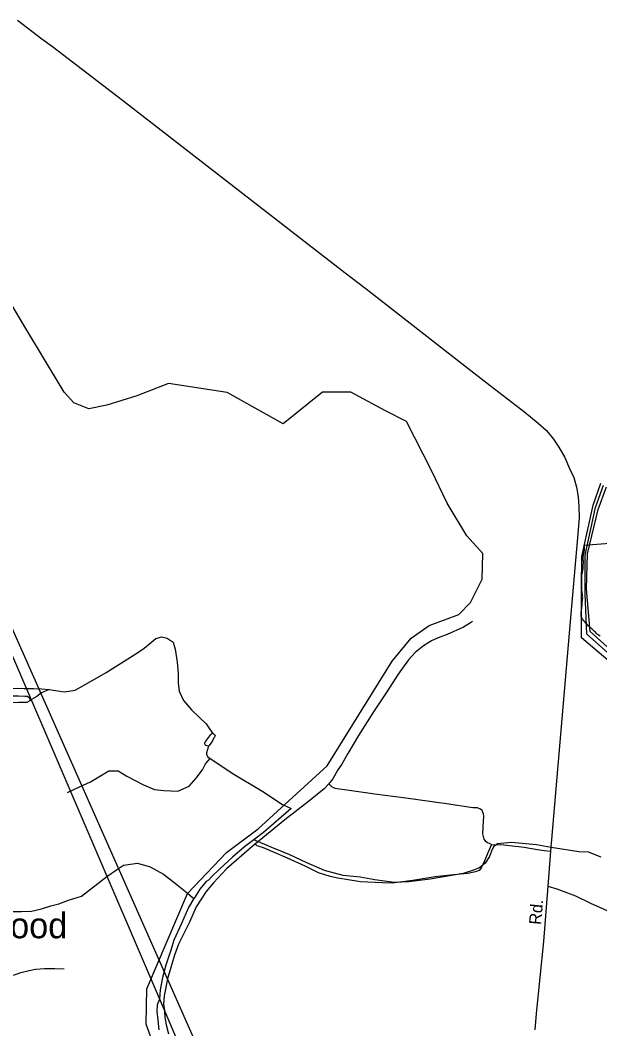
# Model space of a CAD drawing. Extents: x 2260773 to 2342389, y 552869 to 618546.
# Drawn here: x 2288230 to 2292755, y 607573 to 615448 of the extents above; entities that cross this region are included whole.
import ezdxf

# ---------------------------------------------------------------- set-up
doc = ezdxf.new("R2010")
doc.units = 0
for name, color, linetype in [('Exist Boundary Political City Limit New', 7, 'Continuous'), ('Exist Boundary Political Urban Extension UEB', 7, 'Continuous'), ('Exist Civil Demographics Community Label', 7, 'Continuous'), ('Exist Hydrographic Buffer Line', 7, 'Continuous'), ('Exist Hydrographic Misc Water Feature', 7, 'Continuous'), ('Exist Hydrographic River Shore', 7, 'Continuous'), ('Exist Road Non-System Type 51', 7, 'Continuous'), ('Exist Road Secondary Type 51 Attributed', 7, 'Continuous'), ('Exist Road Secondary Type 51 Label', 7, 'Continuous'), ('Exist Utilities Electrical Transmission Line', 7, 'Continuous'), ('Map Preparation Boundary City Limit Buffer Line', 7, 'Continuous')]:
    doc.layers.add(name, color=color, linetype=linetype)

msp = doc.modelspace()

# ---------------------------------------------------------------- linework, layer by layer
at = {"layer": 'Exist Boundary Political City Limit New'}
for points in [[(2292615.2, 610865.4), (2292616.2, 610873.3), (2292617.2, 610881.2), (2292618.2, 610889.2), (2292618.5, 610897.1), (2292618.8, 610905.1), (2292619, 610913.2), (2292619.2, 610921.1), (2292620.5, 610929.1), (2292622, 610936.9), (2292621.5, 610944.9), (2292620.8, 610952.8), (2292619.5, 610960.8), (2292618.2, 610968.7), (2292617.2, 610976.6), (2292616.5, 610984.6), (2292615.8, 610992.6), (2292615, 611000.6), (2292614.8, 611008.5), (2292614.8, 611016.5), (2292615.2, 611032.5), (2292615.2, 611040.5), (2292615, 611048.5), (2292614, 611064.5), (2292613.8, 611072.5), (2292613.8, 611080.5), (2292614.5, 611104.5), (2292615, 611112.5), (2292616, 611120.4), (2292617.2, 611128.2), (2292619.2, 611136.1), (2292621.2, 611143.8), (2292622.8, 611151.7), (2292624, 611159.6), (2292625, 611167.5), (2292625.8, 611175.5), (2292626.2, 611183.4), (2292627.5, 611223.4), (2292626.5, 611231.4), (2292625.2, 611239.3), (2292625, 611247.2), (2292625.2, 611255.2), (2292626.2, 611263.2), (2292627.2, 611271.2), (2292629, 611278.9), (2292630.8, 611286.8), (2292632.5, 611294.6), (2292634, 611302.4), (2292635, 611310.3), (2292636, 611318.3), (2292636, 611334.3), (2292636.5, 611342.3), (2292633.8, 611349.6), (2293526.2, 611419)], [(2292757.2, 610637.9), (2292751, 610642.8), (2292744.8, 610647.6), (2292738.5, 610652.6), (2292732.2, 610657.9), (2292726.5, 610663.1), (2292720.5, 610668.8), (2292715, 610674.3), (2292709.2, 610679.9), (2292703.5, 610685.6), (2292698, 610691.3), (2292692.2, 610696.9), (2292686, 610701.9), (2292679.8, 610706.8), (2292673.8, 610712.1), (2292668, 610717.6), (2292662.2, 610723.4), (2292657.5, 610728.3), (2292656.8, 610729.2), (2292651.2, 610735.1), (2292646, 610740.9), (2292640.5, 610747), (2292635.5, 610753.1), (2292630.8, 610759.4), (2292626, 610765.9), (2292621.5, 610772.6), (2292617.2, 610779.4), (2292613.5, 610786.6), (2292610, 610793.7), (2292609.5, 610801.4), (2292609.2, 610809.5), (2292609.8, 610817.6), (2292610.5, 610825.6), (2292611.5, 610833.6), (2292612.5, 610841.5), (2292613.5, 610849.4), (2292614.2, 610857.4), (2292615.2, 610865.4)]]:
    msp.add_lwpolyline(points, dxfattribs=at)
at = {"layer": 'Exist Boundary Political Urban Extension UEB'}
for p, q in [((2289380.7, 607963.8), (2288145.2, 610753.3)), ((2290221.3, 606065.9), (2289380.7, 607963.8))]:
    msp.add_line(p, q, dxfattribs=at)
at = {"layer": 'Exist Hydrographic Buffer Line'}
for points in [[(2293742.6, 609689.8), (2292655.1, 610653.7), (2292640.5, 610971.1), (2292640.5, 611270.4), (2292720.7, 611642.6), (2292784.6, 611817.8)], [(2293754.4, 609703.8), (2292680.6, 610675.6), (2292651.5, 611007.6), (2292658.7, 611281.3), (2292742.6, 611628), (2292806.5, 611803.2)]]:
    msp.add_lwpolyline(points, dxfattribs=at)
at = {"layer": 'Exist Hydrographic Misc Water Feature'}
for points in [[(2289417.8, 607045.7), (2289212.7, 607610.6), (2289217.9, 607886), (2289535.7, 608630.6), (2289840.8, 608949.1), (2290088.7, 609134.2), (2290625.8, 609625.1), (2291134.9, 610444.5), (2291282.7, 610621.9), (2291422.8, 610720.7), (2291655.7, 610807.8), (2291746.8, 610901.1), (2291835.8, 611082.9), (2291842.7, 611282.9), (2291716.8, 611423.1), (2291563.7, 611677.7), (2291441.2, 611931.1), (2291245.2, 612315.2), (2291081.8, 612396.9), (2290812.3, 612544), (2290591.8, 612544), (2290283.7, 612295.1), (2289845, 612540.7), (2289388.5, 612611.6), (2289141.7, 612514.8), (2288907, 612442.1), (2288766.7, 612414.3), (2288650.5, 612461.5), (2288574.3, 612544), (2288259.9, 613067.1), (2288006.7, 613487.9)], [(2288457.3, 610222), (2288487.3, 610218.3), (2288577.3, 610205.1), (2288659.5, 610215.9), (2288742.8, 610264.6), (2288902.1, 610356.1), (2289140.6, 610506.4), (2289198, 610544.8), (2289243.5, 610581.3), (2289289.4, 610619.4), (2289335.2, 610634), (2289379, 610622.5), (2289423.5, 610590.7), (2289440.1, 610537.1), (2289454.7, 610435.1), (2289463.7, 610347.4), (2289464.3, 610273.5), (2289471.1, 610209.6), (2289505.6, 610135.9), (2289568.5, 610064.3), (2289630.8, 610003), (2289683.5, 609953.8), (2289709.4, 609915.8), (2289734.2, 609880)], [(2288023.4, 610237.9), (2288103.6, 610236.7), (2288163.5, 610233.4), (2288261.5, 610230), (2288333.5, 610230.9), (2288397.4, 610227.4), (2288457.3, 610222)], [(2288457.3, 610222), (2288397.7, 610195.3), (2288359.9, 610167.3), (2288318.3, 610144.8), (2288306.8, 610134.4)], [(2288306.8, 610134.4), (2288282.8, 610120.5), (2288218.4, 610119.7), (2288154.7, 610119.1), (2288144.2, 610123.1), (2288132.3, 610131), (2288126.4, 610142.9), (2288128.4, 610152.7), (2288134.4, 610161.1), (2288140.1, 610167.2), (2288168, 610171.5), (2288218.2, 610171.6), (2288266, 610170.1), (2288283.9, 610170.3), (2288297.8, 610162.5), (2288304.4, 610152.6), (2288308, 610142.7), (2288306.8, 610134.4)], [(2289701, 609780), (2289697.1, 609779.8), (2289688.9, 609781.8), (2289680.7, 609783.8), (2289674.9, 609789.6), (2289672.9, 609797.6), (2289672.9, 609807.7), (2289678.8, 609815.8), (2289680.3, 609819.6), (2289704, 609850.1), (2289720, 609872), (2289724.1, 609876.3), (2289726, 609880), (2289729.9, 609880.3), (2289734.2, 609880)], [(2289734.2, 609880), (2289740.3, 609876.3), (2289746.1, 609872.2), (2289750, 609868.3), (2289751.8, 609864.4), (2289750.2, 609856.5), (2289748.3, 609850.3), (2289744.2, 609846.5), (2289726.6, 609814.2), (2289704.9, 609783.8), (2289701, 609780)], [(2289701, 609780), (2289685.4, 609728), (2289685.4, 609717.9), (2289687.4, 609709.8), (2289694, 609699.9), (2289713.9, 609684)], [(2288601.1, 609417.7), (2288658.5, 609446.3), (2288780.3, 609501.4), (2288923.2, 609588.5), (2288994.8, 609587.5), (2289063.5, 609545.9), (2289193.9, 609479.2), (2289280, 609442.3), (2289352.4, 609433), (2289460.2, 609429.8), (2289550, 609468.6), (2289605.2, 609529.2), (2289654.8, 609595.5), (2289678.4, 609641.8), (2289713.9, 609684)], [(2289713.9, 609684), (2289717.8, 609682.1), (2289886.5, 609567.9), (2290124, 609426.3), (2290279, 609325.5), (2290345.2, 609294.4)], [(2290345.2, 609294.4), (2290131.2, 609106.5), (2290053.2, 609047.6)], [(2290053.2, 609047.6), (2289982.1, 608993.1), (2289888.8, 608912.2), (2289789.5, 608821.3), (2289726.6, 608762.7), (2289700.8, 608734.5), (2289682.5, 608722.3), (2289633.3, 608664), (2289596, 608603.5), (2289586.5, 608589.5)], [(2292765.1, 608913.3), (2292667, 608952.4), (2292592.8, 608953.8), (2292376.9, 608989.6), (2292261, 609010.3), (2292062.6, 609028.5), (2291956.5, 609017.7), (2291925, 608993.2), (2291909.6, 608959.4), (2291894, 608919.2), (2291860.6, 608866.6), (2291816.7, 608830.3), (2291760.9, 608809.9), (2291689.4, 608785.4), (2291430, 608740.9), (2291264.3, 608721.3), (2291149.9, 608716.2), (2291000, 608736.7), (2290884.1, 608755.8), (2290751.9, 608770.5), (2290607.3, 608809.3), (2290463.1, 608871.6), (2290336.4, 608930.4), (2290194.1, 608989.1), (2290053.2, 609047.6)], [(2288118.2, 608487.9), (2288242, 608488.7), (2288319.7, 608491.6), (2288395.6, 608510.2), (2288469, 608533.2), (2288533.2, 608547.8), (2288608.9, 608578.2), (2288710.4, 608609.1), (2288907, 608761.2), (2288982.3, 608815.6), (2289037.8, 608850.2), (2289145.7, 608865.2), (2289245.7, 608838.3), (2289350.5, 608781.2), (2289443, 608708.1), (2289519.7, 608645), (2289586.5, 608589.5)], [(2289586.5, 608589.5), (2289544.5, 608521.2), (2289490, 608394.8), (2289431.1, 608264.1), (2289406.3, 608186), (2289367.3, 608069.8), (2289341.9, 607973.4), (2289323.1, 607877.4), (2289317.9, 607805.5), (2289300.5, 607759.5), (2289296.8, 607709.4), (2289305.2, 607639.6), (2289312, 607565.5)]]:
    msp.add_lwpolyline(points, dxfattribs=at)
at = {"layer": 'Exist Hydrographic River Shore'}
msp.add_lwpolyline([(2293731.9, 609676.9), (2292611.3, 610624.5), (2292611.3, 611018.6), (2292615, 611259.4), (2292702.5, 611660.8), (2292762.7, 611832.4)], dxfattribs=at)
at = {"layer": 'Exist Road Non-System Type 51'}
msp.add_line((2292520.3, 610753.3), (2292523.8, 610752.2), dxfattribs=at)
for points in [[(2291761.3, 610753.3), (2291746.9, 610742.4), (2291691.3, 610709.8), (2291563.2, 610651.5), (2291494.2, 610626), (2291440.3, 610601.1), (2291379.7, 610564.1), (2291313, 610510.8), (2291261.2, 610454.5), (2291181.3, 610342), (2291092.5, 610202.8), (2290988.9, 610047.3), (2290872, 609862.1), (2290789.1, 609722.9), (2290740.2, 609638.5), (2290710.6, 609594.1), (2290670.7, 609526), (2290638.1, 609483), (2290602.6, 609446), (2290481.2, 609346.8), (2290297.7, 609204.6), (2290068.4, 609017)], [(2290642.4, 609483.4), (2290659.9, 609463.7), (2290686.2, 609452.8), (2290780.1, 609439.6), (2290998.7, 609406.8), (2291241.3, 609376.2), (2291558.2, 609332.5), (2291763.7, 609301.9), (2291798.6, 609299.7), (2291813.9, 609293.1), (2291822.7, 609290.9), (2291833.6, 609282.2), (2291835.8, 609273.4), (2291844.5, 609253.8), (2291846.7, 609227.5), (2291844, 609197.9), (2291840.2, 609094.1), (2291851.1, 609054.8), (2291859.8, 609039.5), (2291877.3, 609028.5), (2291890.4, 609022), (2291910.1, 609013.2)], [(2290068.4, 609017), (2290057.9, 609009.1), (2289841.8, 608821), (2289739.6, 608712.9), (2289681.9, 608644.8), (2289605, 608526.3), (2289551.7, 608406.3), (2289467.3, 608234.5), (2289434.7, 608147.2), (2289384.4, 607982.8), (2289380.7, 607963.8)], [(2291910.1, 609013.2), (2291880.6, 608947.6), (2291856.6, 608888.6), (2291843.4, 608855.8), (2291832.5, 608836.1), (2291823.8, 608823), (2291812.8, 608809.8), (2291785.3, 608798.6), (2291726.3, 608785.5), (2291614.1, 608774.2), (2291468.9, 608759), (2291294.9, 608731.1), (2291194.3, 608718), (2291133.1, 608709.2), (2291058.3, 608712.1), (2290888.3, 608720.2), (2290711.3, 608748.6), (2290650.1, 608761.7), (2290608.6, 608774.8), (2290560.5, 608790.2), (2290455.6, 608842.6), (2290317, 608904.5), (2290220.2, 608948.2), (2290129.9, 608986.5), (2290094.9, 608995.7), (2290087.5, 608998.8), (2290079.6, 609002.3), (2290073.7, 609009.5), (2290068.4, 609017)], [(2291910.1, 609013.2), (2292006.3, 609008.8), (2292163.6, 608991.3), (2292268.6, 608973.8), (2292321, 608965.1), (2292371.3, 608960.7)], [(2292350, 608685.6), (2292420.8, 608664.9), (2292566.2, 608612.3), (2292683.8, 608553.4), (2292782.8, 608510.1), (2292897.3, 608457.5), (2293021.1, 608392.4), (2293166.5, 608318.1), (2293250, 608271.7)], [(2288177, 607991.4), (2288234.6, 608011.7), (2288301.5, 608027.3), (2288349.8, 608039.7), (2288421.4, 608042.8), (2288500.9, 608044.4), (2288572.5, 608041.3)], [(2289380.7, 607963.8), (2289354.8, 607831.7), (2289350.4, 607765.1), (2289356.4, 607719.2)], [(2289356.4, 607719.2), (2289357.8, 607708.8), (2289360.7, 607664.4), (2289371.1, 607603.6), (2289387.4, 607534)]]:
    msp.add_lwpolyline(points, dxfattribs=at)
at = {"layer": 'Exist Road Secondary Type 51 Attributed'}
msp.add_lwpolyline([(2288208.4, 615447.8), (2288400.3, 615303.2), (2288482.7, 615241.2), (2289030.4, 614824.3), (2290455.3, 613718.2), (2290767.4, 613475.2), (2290930.3, 613349.1), (2291702.3, 612750.1), (2291900.7, 612596), (2292170.1, 612388.7), (2292275.1, 612302.8), (2292338.8, 612243.6), (2292395, 612175.4), (2292435, 612114.7), (2292482.4, 612034.7), (2292519.4, 611948.8), (2292551.9, 611876.3), (2292574.1, 611800.7), (2292586, 611726.7), (2292591.9, 611649.7), (2292594.9, 611562.3), (2292578.6, 611377.2), (2292523.9, 610753.3), (2292371.3, 608960.7), (2292350, 608685.6), (2292316.7, 608255.1), (2292257.7, 607692.2), (2292247.9, 607565)], dxfattribs=at)
at = {"layer": 'Exist Utilities Electrical Transmission Line'}
for p, q in [((2289356.4, 607719.2), (2288052.7, 610753.3)), ((2290090.3, 606011.2), (2289356.4, 607719.2))]:
    msp.add_line(p, q, dxfattribs=at)
at = {"layer": 'Map Preparation Boundary City Limit Buffer Line'}
for points in [[(2292615.2, 610865.4), (2292616.2, 610873.3), (2292617.2, 610881.2), (2292618.2, 610889.2), (2292618.5, 610897.1), (2292618.8, 610905.1), (2292619, 610913.2), (2292619.2, 610921.1), (2292620.5, 610929.1), (2292622, 610936.9), (2292621.5, 610944.9), (2292620.8, 610952.8), (2292619.5, 610960.8), (2292618.2, 610968.7), (2292617.2, 610976.6), (2292616.5, 610984.6), (2292615.8, 610992.6), (2292615, 611000.6), (2292614.8, 611008.5), (2292614.8, 611016.5), (2292615.2, 611032.5), (2292615.2, 611040.5), (2292615, 611048.5), (2292614, 611064.5), (2292613.8, 611072.5), (2292613.8, 611080.5), (2292614.5, 611104.5), (2292615, 611112.5), (2292616, 611120.4), (2292617.2, 611128.2), (2292619.2, 611136.1), (2292621.2, 611143.8), (2292622.8, 611151.7), (2292624, 611159.6), (2292625, 611167.5), (2292625.8, 611175.5), (2292626.2, 611183.4), (2292627.5, 611223.4), (2292626.5, 611231.4), (2292625.2, 611239.3), (2292625, 611247.2), (2292625.2, 611255.2), (2292626.2, 611263.2), (2292627.2, 611271.2), (2292629, 611278.9), (2292630.8, 611286.8), (2292632.5, 611294.6), (2292634, 611302.4), (2292635, 611310.3), (2292636, 611318.3), (2292636, 611334.3), (2292636.5, 611342.3), (2292633.8, 611349.6), (2293526.2, 611419)], [(2292757.2, 610637.9), (2292751, 610642.8), (2292744.8, 610647.6), (2292738.5, 610652.6), (2292732.2, 610657.9), (2292726.5, 610663.1), (2292720.5, 610668.8), (2292715, 610674.3), (2292709.2, 610679.9), (2292703.5, 610685.6), (2292698, 610691.3), (2292692.2, 610696.9), (2292686, 610701.9), (2292679.8, 610706.8), (2292673.8, 610712.1), (2292668, 610717.6), (2292662.2, 610723.4), (2292657.5, 610728.3), (2292656.8, 610729.2), (2292651.2, 610735.1), (2292646, 610740.9), (2292640.5, 610747), (2292635.5, 610753.1), (2292630.8, 610759.4), (2292626, 610765.9), (2292621.5, 610772.6), (2292617.2, 610779.4), (2292613.5, 610786.6), (2292610, 610793.7), (2292609.5, 610801.4), (2292609.2, 610809.5), (2292609.8, 610817.6), (2292610.5, 610825.6), (2292611.5, 610833.6), (2292612.5, 610841.5), (2292613.5, 610849.4), (2292614.2, 610857.4), (2292615.2, 610865.4)]]:
    msp.add_lwpolyline(points, dxfattribs=at)

# ---------------------------------------------------------------- texts
at = {"layer": 'Exist Civil Demographics Community Label'}
msp.add_text('Rosewood', height=200, dxfattribs=at).set_placement((2287334.3, 608280.1))
at = {"layer": 'Exist Road Secondary Type 51 Label'}
msp.add_text('Rd.', height=95, rotation=84.77077, dxfattribs=at).set_placement((2292296.2, 608382.2))

doc.saveas('drawing.dxf')
